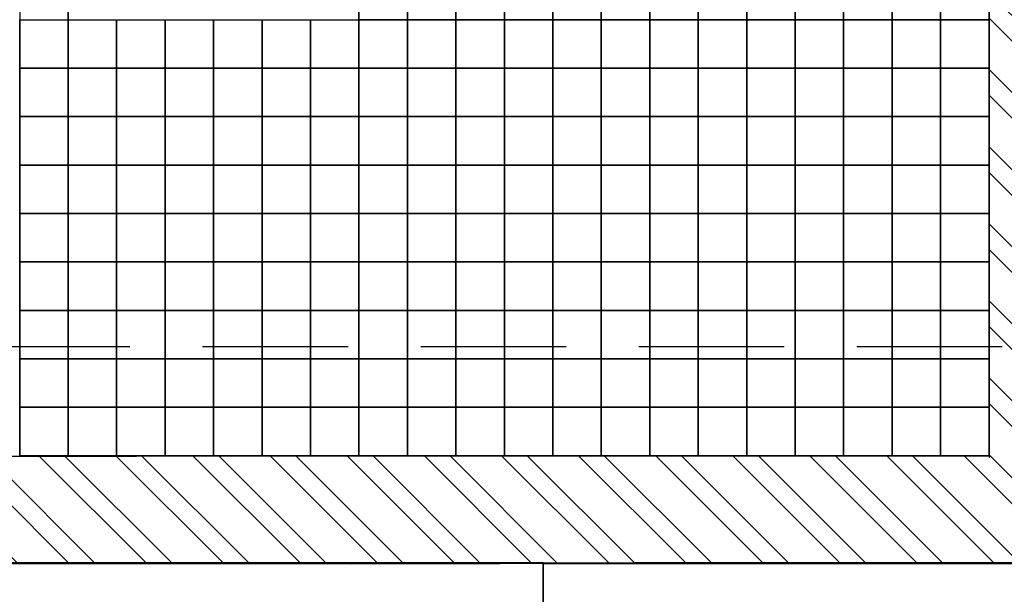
# Model space of a CAD drawing. Header units: millimetres. Extents: x -115474967 to 444143, y -74377 to 241828222.
# Tile 355 of 590: x -102442 to -101426, y 265122 to 265715. Entities that reach past the tile are written whole.
import ezdxf

# ---------------------------------------------------------------- set-up
doc = ezdxf.new("R2010")
doc.units = ezdxf.units.MM
doc.header["$MEASUREMENT"] = 0
doc.linetypes.add('2DASHED', pattern=[0.75, 0.5, -0.25])
for name, color, linetype in [('00-2 Fittings', 8, 'Continuous'), ('00-2 Walls', 4, 'Continuous'), ('00-3 Elev 02', 1, 'Continuous'), ('00-6 H-Brickwork', 9, 'Continuous'), ('CEIL-PLAN', 7, 'Continuous')]:
    doc.layers.add(name, color=color, linetype=linetype)
doc.layers.add('0_cons_01', color=40, linetype='Continuous', lineweight=0, plot=False)
doc.layers.add('A_WALL LOAD_Pen_No__7', color=7, linetype='Continuous', lineweight=5, true_color=0x3f3f3f)

msp = doc.modelspace()

# ---------------------------------------------------------------- hatches: boundary and pattern name
at = {"layer": '00-6 H-Brickwork'}
h = msp.add_hatch(dxfattribs=at)
h.set_pattern_fill('ANSI32', color=256, scale=150, angle=450, style=0)
h.set_pattern_definition([(135, (14085.39, 0), (-39.774756, -39.774756), []), (135, (14085.39, 26.517), (-39.774756, -39.774756), [])])
h.paths.add_polyline_path([(-109260.08217, 270268.53784), (-109150.19608, 270268.53422), (-109150.19608, 270383.4416), (-109058.42578, 270383.47371), (-109058.42578, 270268.53422), (-108948.63072, 270268.51248), (-108948.42578, 270498.29396), (-109258.32202, 270498.29396)])
h.paths.add_polyline_path([(-108948.63072, 270153.32183), (-109260.19608, 270153.32183), (-109260.19608, 270268.53422), (-108948.63072, 270268.50592)], flags=17)
h.paths.add_polyline_path([(-107303.97852, 267542.95615), (-110870.91859, 267542.95615), (-110870.92005, 267184.13279), (-111099.69926, 267184.16443), (-111099.73128, 267294.33039), (-110984.13263, 267294.33039), (-110984.89939, 267655.29973), (-109375.20646, 267658.71902), (-109380.86351, 270321.85747), (-109265.86379, 270322.11662), (-109260.19608, 269354.14194), (-108362.03114, 269354.14194), (-108362.03114, 269304.14194), (-109260.19608, 269304.13421), (-109260.19608, 268504.13368), (-108362.03114, 268504.13368), (-108362.03114, 268454.13368), (-109260.19608, 268454.13274), (-109260.19608, 267652.95615), (-107303.89194, 267652.95612)])
h.paths.add_polyline_path([(-109610.86301, 270321.38377), (-109380.86522, 270321.85738), (-109380.62985, 270211.85786), (-109495.02964, 270211.61485), (-109490.45042, 267773.47446), (-111099.66512, 267771.37479), (-111099.74655, 267184.16451), (-111213.89911, 267184.18035), (-111214.81325, 267884.81187), (-109605.69449, 267888.22997), (-109605.6157, 267851.13878)])
h.paths.add_polyline_path([(-107353.18352, 268552.94153), (-107301.93173, 268552.94153), (-107301.93173, 270143.17954), (-107353.18352, 270143.17954)])
h.paths.add_polyline_path([(-106403.79542, 268552.44538), (-106352.21745, 268552.44538), (-106352.21745, 270147.39224), (-106403.79542, 270147.39224)])
h.paths.add_polyline_path([(-105453.77199, 268551.92727), (-105402.20687, 268551.92727), (-105402.20687, 270149.00282), (-105453.77199, 270149.00282)])
h.paths.add_polyline_path([(-101721.713, 270378.88833), (-104503.42654, 270378.88833), (-104503.42654, 270495.68108), (-101721.713, 270495.68108)])
h.paths.add_polyline_path([(-104502.67338, 265155.25751), (-103861.43127, 265154.83502), (-103861.43127, 265264.83504), (-104392.67338, 265265.18506), (-104392.67338, 267465.18554), (-101441.74628, 267465.18556), (-101441.74628, 265265.18506), (-102761.35902, 265264.11025), (-102761.43151, 265154.11027), (-101331.74628, 265155.18506), (-101331.67713, 267575.18556), (-104392.67338, 267575.18556), (-104392.67338, 270150.61523), (-101831.8551, 270150.61523), (-101832.77079, 268473.49915), (-101722.74451, 268473.49915), (-101721.713, 270378.88429), (-101831.713, 270378.88833), (-101831.713, 270264.78479), (-104393.49383, 270265.61016), (-104393.42654, 270378.88833), (-104503.47702, 270379.97591)])
h.paths.add_polyline_path([(-100822.74451, 268472.94781), (-100772.01697, 268472.94781), (-100772.01697, 270145.76617), (-100822.74451, 270145.76617)])
h.paths.add_polyline_path([(-99872.97549, 268137.32336), (-99456.30081, 268137.09656), (-99456.25182, 268227.09655), (-99762.9244, 268227.26347), (-99761.83551, 270143.99884), (-99436.85793, 270143.99884), (-99436.74422, 270261.68049), (-99871.72212, 270262.10074)])
h.paths.add_polyline_path([(-99871.7221, 270262.13645), (-99761.61102, 270261.99435), (-99761.61102, 270376.99438), (-99546.52198, 270377.10066), (-99546.52198, 270261.68049), (-99436.74421, 270261.68296), (-99436.52198, 270491.68034), (-99871.61102, 270491.68034)])
h.paths.add_polyline_path([(-98762.43622, 269126.3182), (-98711.7444, 269126.3182), (-98711.7444, 270143.99884), (-98762.43622, 270143.99884)])
h.paths.add_polyline_path([(-97712.32578, 269126.40399), (-97661.62803, 269126.40399), (-97661.62803, 270143.99884), (-97712.32578, 270143.99884)], flags=17)
h.paths.add_polyline_path([(-97071.53883, 270259.39761), (-96961.52288, 270259.39511), (-96961.41186, 270374.28876), (-96551.35101, 270374.28876), (-96551.35101, 270259.12945), (-96441.43927, 270259.05413), (-96441.34536, 270488.78626), (-97071.52288, 270488.78625)])
h.paths.add_polyline_path([(-96442.59513, 266505.83408), (-96662.59513, 266545.28649), (-96662.59513, 268135.57592), (-98256.30098, 268136.44339), (-98256.252, 268226.44338), (-96661.50193, 268225.57591), (-96661.50193, 270143.99884), (-97071.572, 270143.99884), (-97071.53883, 270259.39511), (-96441.43927, 270259.05214)])
h.paths.add_polyline_path([(-102665.60228, 263929.62036), (-102665.6022, 264149.62036), (-99866.75339, 264149.62036), (-99866.75339, 264827.42455), (-99756.75339, 264827.42455), (-99756.75339, 264149.62036), (-97688.94996, 264149.62036), (-97691.0228, 266182.58981), (-99873.09098, 266182.58981), (-99873.77765, 267068.0994), (-99763.77765, 267068.44231), (-99763.77765, 266403.02968), (-96705.99403, 266403.02968), (-96745.52532, 266182.58981), (-97477.09582, 266182.58981), (-97468.06649, 263929.62036), (-99073.81807, 263929.62036), (-99073.81807, 263840.89071), (-99293.54254, 263840.89071), (-99293.81914, 263929.62036)])
h.paths.add_polyline_path([(-110980.11471, 264159.62015), (-110980.10231, 264274.31633), (-111095.10219, 264274.16628), (-111095.22, 264384.33281), (-110870.91859, 264384.13517), (-110870.91859, 264274.61277), (-105532.3587, 264274.62036), (-105532.3587, 266949.61603), (-105422.3587, 266949.61603), (-105422.3587, 264149.62036), (-103974.10601, 264149.62036), (-103974.10601, 263929.62036), (-105532.3587, 263929.62036), (-109252.28503, 263929.62036), (-109252.28503, 263873.55477), (-109482.16432, 263873.06649), (-109482.1654, 263983.06646), (-109367.46422, 263983.06583), (-109367.46422, 264044.61972), (-105532.3587, 264044.62036), (-105532.3587, 264159.62036)])
h.paths.add_polyline_path([(-111209.65275, 263929.62036), (-111210.24584, 264384.18273), (-111095.24593, 264384.33278), (-111095.24593, 264044.62036), (-109482.52981, 264044.62036), (-109482.1654, 263873.06646), (-109597.16516, 263872.82219), (-109597.16516, 263929.62036)])
at = {"layer": 'A_WALL LOAD_Pen_No__7', "linetype": 'Continuous', "lineweight": 5, "true_color": 0x9f07ff}
h = msp.add_hatch(dxfattribs=at)
h.set_pattern_fill('HATCH__BRICK', color=190, angle=-3.7733748, style=0, pattern_type=2)
h.set_pattern_definition([(41.226625, (-431257.02, 206272.65), (-59.313513, 67.689786), [])])
h.paths.add_polyline_path([(-102099.44027, 265153.67411), (-102209.44028, 265153.74659), (-102209.44028, 265153.6741)])

# ---------------------------------------------------------------- linework, layer by layer
for points in [[(-101331.74632, 265154.04713), (-101331.73332, 265608.78825), (-101301.63865, 265608.78825), (-101301.63865, 265008.78825), (-101901.63865, 265008.78825), (-101901.63865, 265154.06342)], [(-101901.63865, 265008.78825), (-102501.63865, 265008.78825), (-102501.63865, 265155.12506), (-101901.63865, 265155.12506)]]:
    msp.add_lwpolyline(points, close=True)
at = {"layer": '00-2 Fittings', "color": 9, "true_color": 0xc7c8ca}
for points in [[(-102041.74623, 265765.18556), (-102041.74623, 265715.18556), (-102091.74623, 265715.18556), (-102091.74623, 265765.18556)], [(-101991.74623, 265765.18556), (-101991.74623, 265715.18556), (-102041.74623, 265715.18556), (-102041.74623, 265765.18556)], [(-101941.74623, 265765.18556), (-101941.74623, 265715.18556), (-101991.74623, 265715.18556), (-101991.74623, 265765.18556)], [(-101891.74623, 265765.18556), (-101891.74623, 265715.18556), (-101941.74623, 265715.18556), (-101941.74623, 265765.18556)], [(-101841.74623, 265765.18556), (-101841.74623, 265715.18556), (-101891.74623, 265715.18556), (-101891.74623, 265765.18556)], [(-101791.74623, 265765.18556), (-101791.74623, 265715.18556), (-101841.74623, 265715.18556), (-101841.74623, 265765.18556)], [(-101741.74623, 265765.18556), (-101741.74623, 265715.18556), (-101791.74623, 265715.18556), (-101791.74623, 265765.18556)], [(-101691.74623, 265765.18556), (-101691.74623, 265715.18556), (-101741.74623, 265715.18556), (-101741.74623, 265765.18556)], [(-101641.74623, 265765.18556), (-101641.74623, 265715.18556), (-101691.74623, 265715.18556), (-101691.74623, 265765.18556)], [(-101591.74623, 265765.18556), (-101591.74623, 265715.18556), (-101641.74623, 265715.18556), (-101641.74623, 265765.18556)], [(-101541.74623, 265765.18556), (-101541.74623, 265715.18556), (-101591.74623, 265715.18556), (-101591.74623, 265765.18556)], [(-101491.74623, 265765.18556), (-101491.74623, 265715.18556), (-101541.74623, 265715.18556), (-101541.74623, 265765.18556)], [(-101441.74623, 265765.18534), (-101441.74623, 265715.18534), (-101491.74623, 265715.18534), (-101491.74623, 265765.18534)], [(-102391.74623, 265715.18578), (-102391.74623, 265665.18578), (-102441.74623, 265665.18578), (-102441.74623, 265715.18578)], [(-102341.74623, 265715.18578), (-102341.74623, 265665.18578), (-102391.74623, 265665.18578), (-102391.74623, 265715.18578)], [(-102291.74623, 265715.18578), (-102291.74623, 265665.18578), (-102341.74623, 265665.18578), (-102341.74623, 265715.18578)], [(-102241.74623, 265715.18578), (-102241.74623, 265665.18578), (-102291.74623, 265665.18578), (-102291.74623, 265715.18578)], [(-102191.74623, 265715.18578), (-102191.74623, 265665.18578), (-102241.74623, 265665.18578), (-102241.74623, 265715.18578)], [(-102141.74623, 265715.18578), (-102141.74623, 265665.18578), (-102191.74623, 265665.18578), (-102191.74623, 265715.18578)], [(-102091.74623, 265715.18578), (-102091.74623, 265665.18578), (-102141.74623, 265665.18578), (-102141.74623, 265715.18578)], [(-102041.74623, 265715.18556), (-102041.74623, 265665.18556), (-102091.74623, 265665.18556), (-102091.74623, 265715.18556)], [(-101991.74623, 265715.18556), (-101991.74623, 265665.18556), (-102041.74623, 265665.18556), (-102041.74623, 265715.18556)], [(-101941.74623, 265715.18556), (-101941.74623, 265665.18556), (-101991.74623, 265665.18556), (-101991.74623, 265715.18556)], [(-101891.74623, 265715.18556), (-101891.74623, 265665.18556), (-101941.74623, 265665.18556), (-101941.74623, 265715.18556)], [(-101841.74623, 265715.18556), (-101841.74623, 265665.18556), (-101891.74623, 265665.18556), (-101891.74623, 265715.18556)], [(-101791.74623, 265715.18556), (-101791.74623, 265665.18556), (-101841.74623, 265665.18556), (-101841.74623, 265715.18556)], [(-101741.74623, 265715.18556), (-101741.74623, 265665.18556), (-101791.74623, 265665.18556), (-101791.74623, 265715.18556)], [(-101691.74623, 265715.18556), (-101691.74623, 265665.18556), (-101741.74623, 265665.18556), (-101741.74623, 265715.18556)], [(-101641.74623, 265715.18556), (-101641.74623, 265665.18556), (-101691.74623, 265665.18556), (-101691.74623, 265715.18556)], [(-101591.74623, 265715.18556), (-101591.74623, 265665.18556), (-101641.74623, 265665.18556), (-101641.74623, 265715.18556)], [(-101541.74623, 265715.18556), (-101541.74623, 265665.18556), (-101591.74623, 265665.18556), (-101591.74623, 265715.18556)], [(-101491.74623, 265715.18556), (-101491.74623, 265665.18556), (-101541.74623, 265665.18556), (-101541.74623, 265715.18556)], [(-101441.74623, 265715.18534), (-101441.74623, 265665.18534), (-101491.74623, 265665.18534), (-101491.74623, 265715.18534)], [(-102391.74623, 265665.18578), (-102391.74623, 265615.18578), (-102441.74623, 265615.18578), (-102441.74623, 265665.18578)], [(-102341.74623, 265665.18578), (-102341.74623, 265615.18578), (-102391.74623, 265615.18578), (-102391.74623, 265665.18578)], [(-102291.74623, 265665.18578), (-102291.74623, 265615.18578), (-102341.74623, 265615.18578), (-102341.74623, 265665.18578)], [(-102241.74623, 265665.18578), (-102241.74623, 265615.18578), (-102291.74623, 265615.18578), (-102291.74623, 265665.18578)], [(-102191.74623, 265665.18578), (-102191.74623, 265615.18578), (-102241.74623, 265615.18578), (-102241.74623, 265665.18578)], [(-102141.74623, 265665.18578), (-102141.74623, 265615.18578), (-102191.74623, 265615.18578), (-102191.74623, 265665.18578)], [(-102091.74623, 265665.18578), (-102091.74623, 265615.18578), (-102141.74623, 265615.18578), (-102141.74623, 265665.18578)], [(-102041.74623, 265665.18556), (-102041.74623, 265615.18556), (-102091.74623, 265615.18556), (-102091.74623, 265665.18556)], [(-101991.74623, 265665.18556), (-101991.74623, 265615.18556), (-102041.74623, 265615.18556), (-102041.74623, 265665.18556)], [(-101941.74623, 265665.18556), (-101941.74623, 265615.18556), (-101991.74623, 265615.18556), (-101991.74623, 265665.18556)], [(-101891.74623, 265665.18556), (-101891.74623, 265615.18556), (-101941.74623, 265615.18556), (-101941.74623, 265665.18556)], [(-101841.74623, 265665.18556), (-101841.74623, 265615.18556), (-101891.74623, 265615.18556), (-101891.74623, 265665.18556)], [(-101791.74623, 265665.18556), (-101791.74623, 265615.18556), (-101841.74623, 265615.18556), (-101841.74623, 265665.18556)], [(-101741.74623, 265665.18556), (-101741.74623, 265615.18556), (-101791.74623, 265615.18556), (-101791.74623, 265665.18556)], [(-101691.74623, 265665.18556), (-101691.74623, 265615.18556), (-101741.74623, 265615.18556), (-101741.74623, 265665.18556)], [(-101641.74623, 265665.18556), (-101641.74623, 265615.18556), (-101691.74623, 265615.18556), (-101691.74623, 265665.18556)], [(-101591.74623, 265665.18556), (-101591.74623, 265615.18556), (-101641.74623, 265615.18556), (-101641.74623, 265665.18556)], [(-101541.74623, 265665.18556), (-101541.74623, 265615.18556), (-101591.74623, 265615.18556), (-101591.74623, 265665.18556)], [(-101491.74623, 265665.18556), (-101491.74623, 265615.18556), (-101541.74623, 265615.18556), (-101541.74623, 265665.18556)], [(-101441.74623, 265665.18534), (-101441.74623, 265615.18534), (-101491.74623, 265615.18534), (-101491.74623, 265665.18534)], [(-102391.74623, 265615.18578), (-102391.74623, 265565.18578), (-102441.74623, 265565.18578), (-102441.74623, 265615.18578)], [(-102341.74623, 265615.18578), (-102341.74623, 265565.18578), (-102391.74623, 265565.18578), (-102391.74623, 265615.18578)], [(-102291.74623, 265615.18578), (-102291.74623, 265565.18578), (-102341.74623, 265565.18578), (-102341.74623, 265615.18578)], [(-102241.74623, 265615.18578), (-102241.74623, 265565.18578), (-102291.74623, 265565.18578), (-102291.74623, 265615.18578)], [(-102191.74623, 265615.18578), (-102191.74623, 265565.18578), (-102241.74623, 265565.18578), (-102241.74623, 265615.18578)], [(-102141.74623, 265615.18578), (-102141.74623, 265565.18578), (-102191.74623, 265565.18578), (-102191.74623, 265615.18578)], [(-102091.74623, 265615.18578), (-102091.74623, 265565.18578), (-102141.74623, 265565.18578), (-102141.74623, 265615.18578)], [(-102041.74623, 265615.18556), (-102041.74623, 265565.18556), (-102091.74623, 265565.18556), (-102091.74623, 265615.18556)], [(-101991.74623, 265615.18556), (-101991.74623, 265565.18556), (-102041.74623, 265565.18556), (-102041.74623, 265615.18556)], [(-101941.74623, 265615.18556), (-101941.74623, 265565.18556), (-101991.74623, 265565.18556), (-101991.74623, 265615.18556)], [(-101891.74623, 265615.18556), (-101891.74623, 265565.18556), (-101941.74623, 265565.18556), (-101941.74623, 265615.18556)], [(-101841.74623, 265615.18556), (-101841.74623, 265565.18556), (-101891.74623, 265565.18556), (-101891.74623, 265615.18556)], [(-101791.74623, 265615.18556), (-101791.74623, 265565.18556), (-101841.74623, 265565.18556), (-101841.74623, 265615.18556)], [(-101741.74623, 265615.18556), (-101741.74623, 265565.18556), (-101791.74623, 265565.18556), (-101791.74623, 265615.18556)], [(-101691.74623, 265615.18556), (-101691.74623, 265565.18556), (-101741.74623, 265565.18556), (-101741.74623, 265615.18556)], [(-101641.74623, 265615.18556), (-101641.74623, 265565.18556), (-101691.74623, 265565.18556), (-101691.74623, 265615.18556)], [(-101591.74623, 265615.18556), (-101591.74623, 265565.18556), (-101641.74623, 265565.18556), (-101641.74623, 265615.18556)], [(-101541.74623, 265615.18556), (-101541.74623, 265565.18556), (-101591.74623, 265565.18556), (-101591.74623, 265615.18556)], [(-101491.74623, 265615.18556), (-101491.74623, 265565.18556), (-101541.74623, 265565.18556), (-101541.74623, 265615.18556)], [(-101441.74623, 265615.18534), (-101441.74623, 265565.18534), (-101491.74623, 265565.18534), (-101491.74623, 265615.18534)], [(-102391.74623, 265565.18578), (-102391.74623, 265515.18578), (-102441.74623, 265515.18578), (-102441.74623, 265565.18578)], [(-102341.74623, 265565.18578), (-102341.74623, 265515.18578), (-102391.74623, 265515.18578), (-102391.74623, 265565.18578)], [(-102291.74623, 265565.18578), (-102291.74623, 265515.18578), (-102341.74623, 265515.18578), (-102341.74623, 265565.18578)], [(-102241.74623, 265565.18578), (-102241.74623, 265515.18578), (-102291.74623, 265515.18578), (-102291.74623, 265565.18578)], [(-102191.74623, 265565.18578), (-102191.74623, 265515.18578), (-102241.74623, 265515.18578), (-102241.74623, 265565.18578)], [(-102141.74623, 265565.18578), (-102141.74623, 265515.18578), (-102191.74623, 265515.18578), (-102191.74623, 265565.18578)], [(-102091.74623, 265565.18578), (-102091.74623, 265515.18578), (-102141.74623, 265515.18578), (-102141.74623, 265565.18578)], [(-102041.74623, 265565.18556), (-102041.74623, 265515.18556), (-102091.74623, 265515.18556), (-102091.74623, 265565.18556)], [(-101991.74623, 265565.18556), (-101991.74623, 265515.18556), (-102041.74623, 265515.18556), (-102041.74623, 265565.18556)], [(-101941.74623, 265565.18556), (-101941.74623, 265515.18556), (-101991.74623, 265515.18556), (-101991.74623, 265565.18556)], [(-101891.74623, 265565.18556), (-101891.74623, 265515.18556), (-101941.74623, 265515.18556), (-101941.74623, 265565.18556)], [(-101841.74623, 265565.18556), (-101841.74623, 265515.18556), (-101891.74623, 265515.18556), (-101891.74623, 265565.18556)], [(-101791.74623, 265565.18556), (-101791.74623, 265515.18556), (-101841.74623, 265515.18556), (-101841.74623, 265565.18556)], [(-101741.74623, 265565.18556), (-101741.74623, 265515.18556), (-101791.74623, 265515.18556), (-101791.74623, 265565.18556)], [(-101691.74623, 265565.18556), (-101691.74623, 265515.18556), (-101741.74623, 265515.18556), (-101741.74623, 265565.18556)], [(-101641.74623, 265565.18556), (-101641.74623, 265515.18556), (-101691.74623, 265515.18556), (-101691.74623, 265565.18556)], [(-101591.74623, 265565.18556), (-101591.74623, 265515.18556), (-101641.74623, 265515.18556), (-101641.74623, 265565.18556)], [(-101541.74623, 265565.18556), (-101541.74623, 265515.18556), (-101591.74623, 265515.18556), (-101591.74623, 265565.18556)], [(-101491.74623, 265565.18556), (-101491.74623, 265515.18556), (-101541.74623, 265515.18556), (-101541.74623, 265565.18556)], [(-101441.74623, 265565.18534), (-101441.74623, 265515.18534), (-101491.74623, 265515.18534), (-101491.74623, 265565.18534)], [(-102391.74623, 265515.18578), (-102391.74623, 265465.18578), (-102441.74623, 265465.18578), (-102441.74623, 265515.18578)], [(-102341.74623, 265515.18578), (-102341.74623, 265465.18578), (-102391.74623, 265465.18578), (-102391.74623, 265515.18578)], [(-102291.74623, 265515.18578), (-102291.74623, 265465.18578), (-102341.74623, 265465.18578), (-102341.74623, 265515.18578)], [(-102241.74623, 265515.18578), (-102241.74623, 265465.18578), (-102291.74623, 265465.18578), (-102291.74623, 265515.18578)], [(-102191.74623, 265515.18578), (-102191.74623, 265465.18578), (-102241.74623, 265465.18578), (-102241.74623, 265515.18578)], [(-102141.74623, 265515.18578), (-102141.74623, 265465.18578), (-102191.74623, 265465.18578), (-102191.74623, 265515.18578)], [(-102091.74623, 265515.18578), (-102091.74623, 265465.18578), (-102141.74623, 265465.18578), (-102141.74623, 265515.18578)], [(-102041.74623, 265515.18556), (-102041.74623, 265465.18556), (-102091.74623, 265465.18556), (-102091.74623, 265515.18556)], [(-101991.74623, 265515.18556), (-101991.74623, 265465.18556), (-102041.74623, 265465.18556), (-102041.74623, 265515.18556)], [(-101941.74623, 265515.18556), (-101941.74623, 265465.18556), (-101991.74623, 265465.18556), (-101991.74623, 265515.18556)], [(-101891.74623, 265515.18556), (-101891.74623, 265465.18556), (-101941.74623, 265465.18556), (-101941.74623, 265515.18556)], [(-101841.74623, 265515.18556), (-101841.74623, 265465.18556), (-101891.74623, 265465.18556), (-101891.74623, 265515.18556)], [(-101791.74623, 265515.18556), (-101791.74623, 265465.18556), (-101841.74623, 265465.18556), (-101841.74623, 265515.18556)], [(-101741.74623, 265515.18556), (-101741.74623, 265465.18556), (-101791.74623, 265465.18556), (-101791.74623, 265515.18556)], [(-101691.74623, 265515.18556), (-101691.74623, 265465.18556), (-101741.74623, 265465.18556), (-101741.74623, 265515.18556)], [(-101641.74623, 265515.18556), (-101641.74623, 265465.18556), (-101691.74623, 265465.18556), (-101691.74623, 265515.18556)], [(-101591.74623, 265515.18556), (-101591.74623, 265465.18556), (-101641.74623, 265465.18556), (-101641.74623, 265515.18556)], [(-101541.74623, 265515.18556), (-101541.74623, 265465.18556), (-101591.74623, 265465.18556), (-101591.74623, 265515.18556)], [(-101491.74623, 265515.18556), (-101491.74623, 265465.18556), (-101541.74623, 265465.18556), (-101541.74623, 265515.18556)], [(-101441.74623, 265515.18534), (-101441.74623, 265465.18534), (-101491.74623, 265465.18534), (-101491.74623, 265515.18534)], [(-102391.74623, 265465.18578), (-102391.74623, 265415.18578), (-102441.74623, 265415.18578), (-102441.74623, 265465.18578)], [(-102341.74623, 265465.18578), (-102341.74623, 265415.18578), (-102391.74623, 265415.18578), (-102391.74623, 265465.18578)], [(-102291.74623, 265465.18578), (-102291.74623, 265415.18578), (-102341.74623, 265415.18578), (-102341.74623, 265465.18578)], [(-102241.74623, 265465.18578), (-102241.74623, 265415.18578), (-102291.74623, 265415.18578), (-102291.74623, 265465.18578)], [(-102191.74623, 265465.18578), (-102191.74623, 265415.18578), (-102241.74623, 265415.18578), (-102241.74623, 265465.18578)], [(-102141.74623, 265465.18578), (-102141.74623, 265415.18578), (-102191.74623, 265415.18578), (-102191.74623, 265465.18578)], [(-102091.74623, 265465.18578), (-102091.74623, 265415.18578), (-102141.74623, 265415.18578), (-102141.74623, 265465.18578)], [(-102041.74623, 265465.18556), (-102041.74623, 265415.18556), (-102091.74623, 265415.18556), (-102091.74623, 265465.18556)], [(-101991.74623, 265465.18556), (-101991.74623, 265415.18556), (-102041.74623, 265415.18556), (-102041.74623, 265465.18556)], [(-101941.74623, 265465.18556), (-101941.74623, 265415.18556), (-101991.74623, 265415.18556), (-101991.74623, 265465.18556)], [(-101891.74623, 265465.18556), (-101891.74623, 265415.18556), (-101941.74623, 265415.18556), (-101941.74623, 265465.18556)], [(-101841.74623, 265465.18556), (-101841.74623, 265415.18556), (-101891.74623, 265415.18556), (-101891.74623, 265465.18556)], [(-101791.74623, 265465.18556), (-101791.74623, 265415.18556), (-101841.74623, 265415.18556), (-101841.74623, 265465.18556)], [(-101741.74623, 265465.18556), (-101741.74623, 265415.18556), (-101791.74623, 265415.18556), (-101791.74623, 265465.18556)], [(-101691.74623, 265465.18556), (-101691.74623, 265415.18556), (-101741.74623, 265415.18556), (-101741.74623, 265465.18556)], [(-101641.74623, 265465.18556), (-101641.74623, 265415.18556), (-101691.74623, 265415.18556), (-101691.74623, 265465.18556)], [(-101591.74623, 265465.18556), (-101591.74623, 265415.18556), (-101641.74623, 265415.18556), (-101641.74623, 265465.18556)], [(-101541.74623, 265465.18556), (-101541.74623, 265415.18556), (-101591.74623, 265415.18556), (-101591.74623, 265465.18556)], [(-101491.74623, 265465.18556), (-101491.74623, 265415.18556), (-101541.74623, 265415.18556), (-101541.74623, 265465.18556)], [(-101441.74623, 265465.18534), (-101441.74623, 265415.18534), (-101491.74623, 265415.18534), (-101491.74623, 265465.18534)], [(-102391.74623, 265415.18578), (-102391.74623, 265365.18578), (-102441.74623, 265365.18578), (-102441.74623, 265415.18578)], [(-102341.74623, 265415.18578), (-102341.74623, 265365.18578), (-102391.74623, 265365.18578), (-102391.74623, 265415.18578)], [(-102291.74623, 265415.18578), (-102291.74623, 265365.18578), (-102341.74623, 265365.18578), (-102341.74623, 265415.18578)], [(-102241.74623, 265415.18578), (-102241.74623, 265365.18578), (-102291.74623, 265365.18578), (-102291.74623, 265415.18578)], [(-102191.74623, 265415.18578), (-102191.74623, 265365.18578), (-102241.74623, 265365.18578), (-102241.74623, 265415.18578)], [(-102141.74623, 265415.18578), (-102141.74623, 265365.18578), (-102191.74623, 265365.18578), (-102191.74623, 265415.18578)], [(-102091.74623, 265415.18578), (-102091.74623, 265365.18578), (-102141.74623, 265365.18578), (-102141.74623, 265415.18578)], [(-102041.74623, 265415.18556), (-102041.74623, 265365.18556), (-102091.74623, 265365.18556), (-102091.74623, 265415.18556)], [(-101991.74623, 265415.18556), (-101991.74623, 265365.18556), (-102041.74623, 265365.18556), (-102041.74623, 265415.18556)], [(-101941.74623, 265415.18556), (-101941.74623, 265365.18556), (-101991.74623, 265365.18556), (-101991.74623, 265415.18556)], [(-101891.74623, 265415.18556), (-101891.74623, 265365.18556), (-101941.74623, 265365.18556), (-101941.74623, 265415.18556)], [(-101841.74623, 265415.18556), (-101841.74623, 265365.18556), (-101891.74623, 265365.18556), (-101891.74623, 265415.18556)], [(-101791.74623, 265415.18556), (-101791.74623, 265365.18556), (-101841.74623, 265365.18556), (-101841.74623, 265415.18556)], [(-101741.74623, 265415.18556), (-101741.74623, 265365.18556), (-101791.74623, 265365.18556), (-101791.74623, 265415.18556)], [(-101691.74623, 265415.18556), (-101691.74623, 265365.18556), (-101741.74623, 265365.18556), (-101741.74623, 265415.18556)], [(-101641.74623, 265415.18556), (-101641.74623, 265365.18556), (-101691.74623, 265365.18556), (-101691.74623, 265415.18556)], [(-101591.74623, 265415.18556), (-101591.74623, 265365.18556), (-101641.74623, 265365.18556), (-101641.74623, 265415.18556)], [(-101541.74623, 265415.18556), (-101541.74623, 265365.18556), (-101591.74623, 265365.18556), (-101591.74623, 265415.18556)], [(-101491.74623, 265415.18556), (-101491.74623, 265365.18556), (-101541.74623, 265365.18556), (-101541.74623, 265415.18556)], [(-101441.74623, 265415.18534), (-101441.74623, 265365.18534), (-101491.74623, 265365.18534), (-101491.74623, 265415.18534)], [(-102391.74623, 265365.18578), (-102391.74623, 265315.18578), (-102441.74623, 265315.18578), (-102441.74623, 265365.18578)], [(-102341.74623, 265365.18578), (-102341.74623, 265315.18578), (-102391.74623, 265315.18578), (-102391.74623, 265365.18578)], [(-102291.74623, 265365.18578), (-102291.74623, 265315.18578), (-102341.74623, 265315.18578), (-102341.74623, 265365.18578)], [(-102241.74623, 265365.18578), (-102241.74623, 265315.18578), (-102291.74623, 265315.18578), (-102291.74623, 265365.18578)], [(-102191.74623, 265365.18578), (-102191.74623, 265315.18578), (-102241.74623, 265315.18578), (-102241.74623, 265365.18578)], [(-102141.74623, 265365.18578), (-102141.74623, 265315.18578), (-102191.74623, 265315.18578), (-102191.74623, 265365.18578)], [(-102091.74623, 265365.18578), (-102091.74623, 265315.18578), (-102141.74623, 265315.18578), (-102141.74623, 265365.18578)], [(-102041.74623, 265365.18556), (-102041.74623, 265315.18556), (-102091.74623, 265315.18556), (-102091.74623, 265365.18556)], [(-101991.74623, 265365.18556), (-101991.74623, 265315.18556), (-102041.74623, 265315.18556), (-102041.74623, 265365.18556)], [(-101941.74623, 265365.18556), (-101941.74623, 265315.18556), (-101991.74623, 265315.18556), (-101991.74623, 265365.18556)], [(-101891.74623, 265365.18556), (-101891.74623, 265315.18556), (-101941.74623, 265315.18556), (-101941.74623, 265365.18556)], [(-101841.74623, 265365.18556), (-101841.74623, 265315.18556), (-101891.74623, 265315.18556), (-101891.74623, 265365.18556)], [(-101791.74623, 265365.18556), (-101791.74623, 265315.18556), (-101841.74623, 265315.18556), (-101841.74623, 265365.18556)], [(-101741.74623, 265365.18556), (-101741.74623, 265315.18556), (-101791.74623, 265315.18556), (-101791.74623, 265365.18556)], [(-101691.74623, 265365.18556), (-101691.74623, 265315.18556), (-101741.74623, 265315.18556), (-101741.74623, 265365.18556)], [(-101641.74623, 265365.18556), (-101641.74623, 265315.18556), (-101691.74623, 265315.18556), (-101691.74623, 265365.18556)], [(-101591.74623, 265365.18556), (-101591.74623, 265315.18556), (-101641.74623, 265315.18556), (-101641.74623, 265365.18556)], [(-101541.74623, 265365.18556), (-101541.74623, 265315.18556), (-101591.74623, 265315.18556), (-101591.74623, 265365.18556)], [(-101491.74623, 265365.18556), (-101491.74623, 265315.18556), (-101541.74623, 265315.18556), (-101541.74623, 265365.18556)], [(-101441.74623, 265365.18534), (-101441.74623, 265315.18534), (-101491.74623, 265315.18534), (-101491.74623, 265365.18534)], [(-102391.74623, 265315.18578), (-102391.74623, 265265.18578), (-102441.74623, 265265.18578), (-102441.74623, 265315.18578)], [(-102341.74623, 265315.18578), (-102341.74623, 265265.18578), (-102391.74623, 265265.18578), (-102391.74623, 265315.18578)], [(-102291.74623, 265315.18578), (-102291.74623, 265265.18578), (-102341.74623, 265265.18578), (-102341.74623, 265315.18578)], [(-102241.74623, 265315.18578), (-102241.74623, 265265.18578), (-102291.74623, 265265.18578), (-102291.74623, 265315.18578)], [(-102191.74623, 265315.18578), (-102191.74623, 265265.18578), (-102241.74623, 265265.18578), (-102241.74623, 265315.18578)], [(-102141.74623, 265315.18578), (-102141.74623, 265265.18578), (-102191.74623, 265265.18578), (-102191.74623, 265315.18578)], [(-102091.74623, 265315.18578), (-102091.74623, 265265.18578), (-102141.74623, 265265.18578), (-102141.74623, 265315.18578)], [(-102041.74623, 265315.18556), (-102041.74623, 265265.18556), (-102091.74623, 265265.18556), (-102091.74623, 265315.18556)], [(-101991.74623, 265315.18556), (-101991.74623, 265265.18556), (-102041.74623, 265265.18556), (-102041.74623, 265315.18556)], [(-101941.74623, 265315.18556), (-101941.74623, 265265.18556), (-101991.74623, 265265.18556), (-101991.74623, 265315.18556)], [(-101891.74623, 265315.18556), (-101891.74623, 265265.18556), (-101941.74623, 265265.18556), (-101941.74623, 265315.18556)], [(-101841.74623, 265315.18556), (-101841.74623, 265265.18556), (-101891.74623, 265265.18556), (-101891.74623, 265315.18556)], [(-101791.74623, 265315.18556), (-101791.74623, 265265.18556), (-101841.74623, 265265.18556), (-101841.74623, 265315.18556)], [(-101741.74623, 265315.18556), (-101741.74623, 265265.18556), (-101791.74623, 265265.18556), (-101791.74623, 265315.18556)], [(-101691.74623, 265315.18556), (-101691.74623, 265265.18556), (-101741.74623, 265265.18556), (-101741.74623, 265315.18556)], [(-101641.74623, 265315.18556), (-101641.74623, 265265.18556), (-101691.74623, 265265.18556), (-101691.74623, 265315.18556)], [(-101591.74623, 265315.18556), (-101591.74623, 265265.18556), (-101641.74623, 265265.18556), (-101641.74623, 265315.18556)], [(-101541.74623, 265315.18556), (-101541.74623, 265265.18556), (-101591.74623, 265265.18556), (-101591.74623, 265315.18556)], [(-101491.74623, 265315.18556), (-101491.74623, 265265.18556), (-101541.74623, 265265.18556), (-101541.74623, 265315.18556)], [(-101441.74623, 265315.18534), (-101441.74623, 265265.18534), (-101491.74623, 265265.18534), (-101491.74623, 265315.18534)]]:
    msp.add_lwpolyline(points, close=True, dxfattribs=at)
at = {"layer": '00-2 Walls'}
for p, q in [((-101441.74628, 267465.18556), (-101441.74628, 265265.18506)), ((-101441.74628, 265265.18506), (-102761.35902, 265264.11025)), ((-102761.43151, 265154.11027), (-101331.74628, 265155.18506)), ((-102099.44028, 265153.67411), (-102209.44028, 265153.67411)), ((-102099.44028, 265153.67411), (-102209.44028, 265153.67411))]:
    msp.add_line(p, q, dxfattribs=at)
for points in [[(-101441.74628, 267463.24128), (-101441.74628, 265263.24172)], [(-101441.74628, 265265.18506), (-102761.35902, 265264.11025)], [(-102761.4315, 265154.11027), (-102209.44028, 265153.74659)], [(-102209.44028, 265153.74659), (-102209.44028, 265153.6741)], [(-102099.44028, 265153.67411), (-101331.74628, 265155.18506)]]:
    msp.add_lwpolyline(points, dxfattribs=at)
at = {"layer": '00-3 Elev 02'}
for points in [[(-102391.74623, 265615.18578), (-102391.74623, 265915.18578), (-102441.74623, 265915.18578), (-102441.74623, 265615.18578)], [(-102091.74623, 265615.18578), (-102091.74623, 265915.18578), (-102391.74623, 265915.18578), (-102391.74623, 265615.18578)], [(-101791.74623, 265615.18556), (-101791.74623, 265915.18556), (-102091.74623, 265915.18556), (-102091.74623, 265615.18556)], [(-101491.74623, 265615.18556), (-101491.74623, 265915.18556), (-101791.74623, 265915.18556), (-101791.74623, 265615.18556)], [(-101441.74623, 265615.18534), (-101441.74623, 265915.18534), (-101491.74623, 265915.18534), (-101491.74623, 265615.18534)], [(-102391.74623, 265315.18578), (-102391.74623, 265615.18578), (-102441.74623, 265615.18578), (-102441.74623, 265315.18578)], [(-102091.74623, 265315.18578), (-102091.74623, 265615.18578), (-102391.74623, 265615.18578), (-102391.74623, 265315.18578)], [(-101791.74623, 265315.18556), (-101791.74623, 265615.18556), (-102091.74623, 265615.18556), (-102091.74623, 265315.18556)], [(-101491.74623, 265315.18556), (-101491.74623, 265615.18556), (-101791.74623, 265615.18556), (-101791.74623, 265315.18556)], [(-101441.74623, 265315.18534), (-101441.74623, 265615.18534), (-101491.74623, 265615.18534), (-101491.74623, 265315.18534)], [(-102391.74623, 265265.18556), (-102391.74623, 265315.18578), (-102441.74623, 265315.18578), (-102441.74623, 265265.18556)], [(-102091.74623, 265265.18556), (-102091.74623, 265315.18578), (-102391.74623, 265315.18578), (-102391.74623, 265265.18556)], [(-101791.74623, 265265.18534), (-101791.74623, 265315.18556), (-102091.74623, 265315.18556), (-102091.74623, 265265.18534)], [(-101491.74623, 265265.18534), (-101491.74623, 265315.18556), (-101791.74623, 265315.18556), (-101791.74623, 265265.18534)], [(-101441.74624, 265265.18513), (-101441.74624, 265315.18534), (-101491.74623, 265315.18534), (-101491.74623, 265265.18513)]]:
    msp.add_lwpolyline(points, close=True, dxfattribs=at)
at = {"layer": '0_cons_01'}
msp.add_lwpolyline([(-106352.38272, 270152.97548), (-105453.77199, 270153.32178), (-105453.77199, 268551.92727), (-105402.20687, 268551.92727), (-105402.37557, 270153.19131), (-104503.50855, 270153.32178), (-104502.97219, 265155.25771), (-103861.43127, 265154.83502), (-103861.35879, 265264.835), (-104392.67338, 265265.18506), (-104392.67338, 267465.18554), (-102441.74628, 267465.18553), (-102441.74628, 265265.18509), (-102761.35904, 265264.11025), (-102761.43151, 265154.11027), (-101331.74628, 265155.18506), (-101331.67713, 267575.18556), (-104392.67079, 267575.18556), (-104392.67338, 270150.61523), (-101831.8551, 270150.61523), (-101832.95252, 268473.49925), (-101722.74451, 268473.43914), (-101721.93298, 270147.10079), (-100822.74451, 270147.10079)], dxfattribs=at)
at = {"layer": 'CEIL-PLAN', "color": 6, "linetype": '2DASHED', "ltscale": 300}
msp.add_lwpolyline([(-104503.01188, 265377.81424), (-101331.73992, 265377.81424)], dxfattribs=at)

doc.saveas('drawing.dxf')
